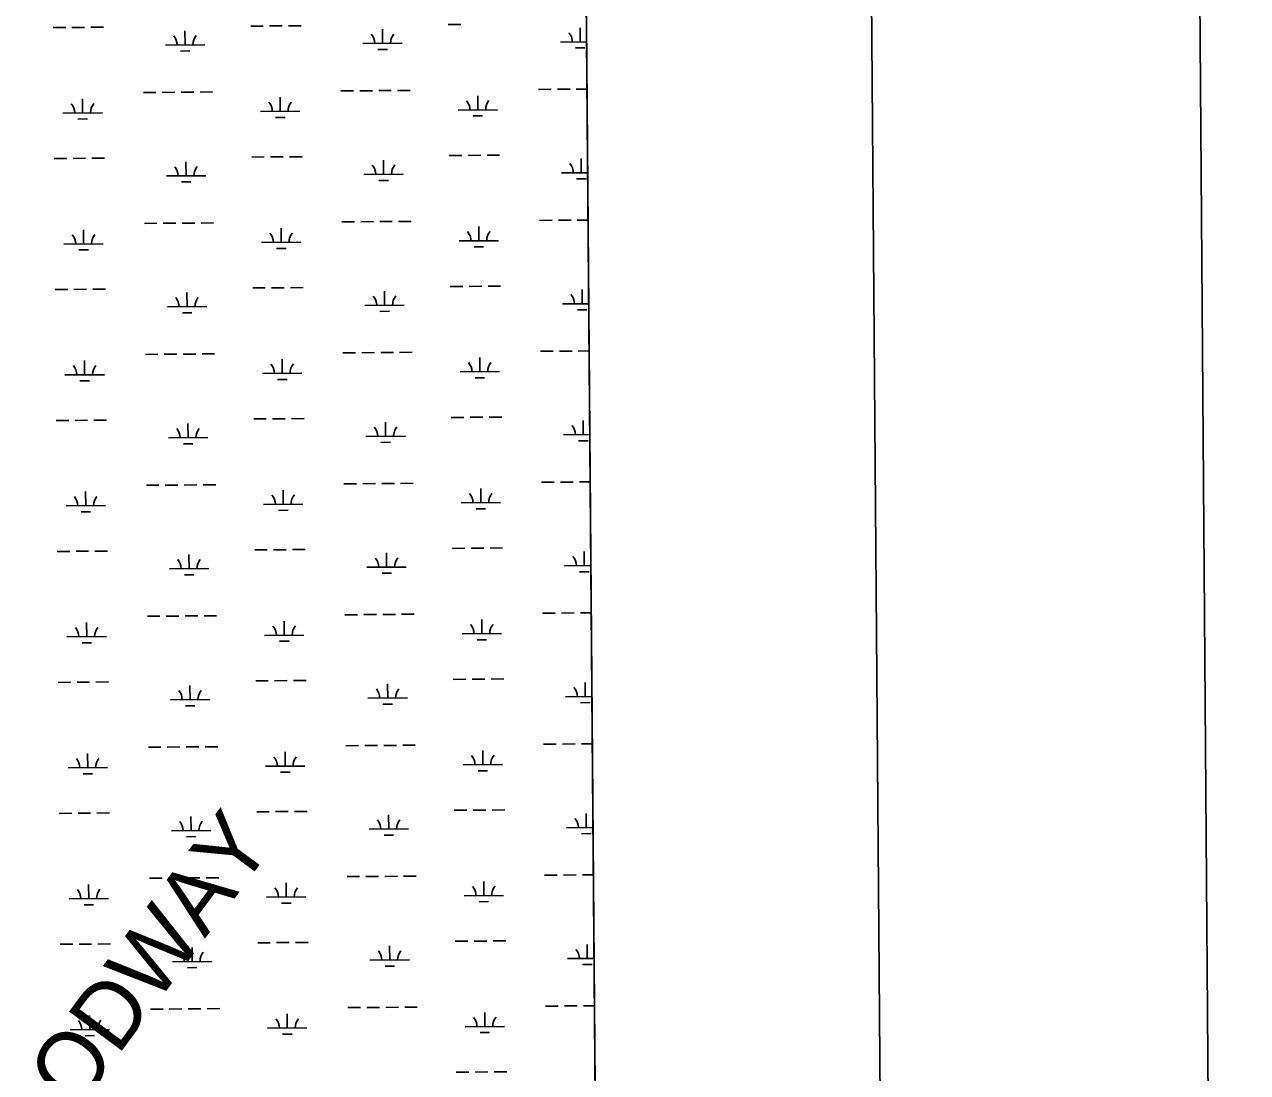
# Model space of a CAD drawing. Extents: x 3540316 to 3578335, y 553172 to 578787.
# Drawn here: x 3574645 to 3577752, y 567058 to 569721 of the extents above; entities that cross this region are included whole.
import ezdxf

# ---------------------------------------------------------------- set-up
doc = ezdxf.new("R2010")
doc.units = 0
for name, color, linetype in [('G-ANNO-NPLT', 7, 'Continuous'), ('V-ANNO-SYMB', 7, 'Continuous'), ('V-GRID-FRAM', 7, 'Continuous'), ('V-RIVR-IDEN', 7, 'Continuous'), ('V-SITE-VEGE', 7, 'Continuous'), ('V-WETL-SWMP', 7, 'Continuous')]:
    doc.layers.add(name, color=color, linetype=linetype)

msp = doc.modelspace()

# ---------------------------------------------------------------- linework, layer by layer
at = {"layer": 'G-ANNO-NPLT'}
msp.add_lwpolyline([(3541086, 553755), (3577751.6, 554037.6), (3577565.3, 578203.6), (3540899.8, 577920.9)], close=True, dxfattribs=at)
at = {"layer": 'V-ANNO-SYMB'}
msp.add_lwpolyline([(3543831.3, 554401.2), (3576913.5, 554656.2), (3576736.8, 577572.1), (3543654.6, 577317.1), (3543831.3, 554401.2)], dxfattribs=at)
at = {"layer": 'V-GRID-FRAM'}
for points in [[(3544387.2, 576756), (3576013, 576999.8), (3576161.1, 558817.2), (3544519.4, 558573.3), (3544387.2, 576756)], [(3576013, 576999.8), (3576161.1, 558817.2)]]:
    msp.add_lwpolyline(points, dxfattribs=at)
at = {"layer": 'V-SITE-VEGE'}
msp.add_line((3576062.5, 570919.7), (3576103.3, 565914.2), dxfattribs=at)
at = {"layer": 'V-WETL-SWMP'}
for p, q in [((3576062.3, 570951.7), (3576103.6, 565873.3)), ((3574717.5, 569712.9), (3574749.5, 569713.2)), ((3574765.5, 569713.3), (3574797.5, 569713.5)), ((3574813.5, 569713.7), (3574845.5, 569713.9)), ((3575052.7, 569669.1), (3575052.4, 569705.1)), ((3575219.4, 569716.8), (3575251.4, 569717)), ((3575267.4, 569717.2), (3575299.4, 569717.4)), ((3575315.4, 569717.5), (3575347.4, 569717.8)), ((3575554.6, 569672.9), (3575554.3, 569708.9)), ((3575721.3, 569720.7), (3575753.3, 569720.9)), ((3576056.5, 569676.8), (3576056.2, 569712.8)), ((3575504.6, 569672.5), (3575604.6, 569673.3)), ((3576006.5, 569676.4), (3576072.6, 569676.9)), ((3575002.7, 569668.7), (3575102.7, 569669.5)), ((3575040.8, 569653.5), (3575064.8, 569653.7)), ((3575542.7, 569657.4), (3575566.7, 569657.6)), ((3576044.6, 569661.3), (3576068.6, 569661.5)), ((3574946.8, 569548.2), (3574978.8, 569548.4)), ((3574994.8, 569548.5), (3575026.8, 569548.8)), ((3575042.8, 569548.9), (3575074.8, 569549.2)), ((3575090.8, 569549.3), (3575122.8, 569549.5)), ((3575448.7, 569552), (3575480.7, 569552.3)), ((3575496.7, 569552.4), (3575528.7, 569552.7)), ((3575544.7, 569552.8), (3575576.7, 569553)), ((3575592.7, 569553.2), (3575624.7, 569553.4)), ((3575950.6, 569555.9), (3575982.6, 569556.2)), ((3575998.6, 569556.3), (3576030.6, 569556.5)), ((3576046.6, 569556.7), (3576073.6, 569556.9)), ((3574792.6, 569496.2), (3574792.3, 569532.2)), ((3575294.5, 569500.1), (3575294.2, 569536.1)), ((3575796.4, 569504), (3575796.1, 569540)), ((3574742.6, 569495.9), (3574842.6, 569496.6)), ((3575244.5, 569499.7), (3575344.5, 569500.5)), ((3575282.6, 569484.6), (3575306.6, 569484.8)), ((3575746.4, 569503.6), (3575846.4, 569504.4)), ((3575784.5, 569488.5), (3575808.5, 569488.6)), ((3574780.7, 569480.7), (3574804.7, 569480.9)), ((3574720.1, 569380.2), (3574752.1, 569380.5)), ((3574768.1, 569380.6), (3574800.1, 569380.9)), ((3574816.1, 569381), (3574848.1, 569381.2)), ((3575055.3, 569336.4), (3575055, 569372.4)), ((3575222, 569384.1), (3575254, 569384.4)), ((3575270, 569384.5), (3575302, 569384.7)), ((3575318, 569384.9), (3575350, 569385.1)), ((3575557.1, 569340.3), (3575556.9, 569376.3)), ((3575723.8, 569388), (3575755.8, 569388.2)), ((3575771.8, 569388.4), (3575803.8, 569388.6)), ((3575819.8, 569388.7), (3575851.8, 569389)), ((3576059, 569344.1), (3576058.8, 569380.1)), ((3575005.3, 569336), (3575105.3, 569336.8)), ((3575507.1, 569339.9), (3575607.1, 569340.7)), ((3576009, 569343.8), (3576075.4, 569344.3)), ((3575043.4, 569320.9), (3575067.4, 569321.1)), ((3575545.3, 569324.7), (3575569.3, 569324.9)), ((3576047.2, 569328.6), (3576071.2, 569328.8)), ((3574949.3, 569215.5), (3574981.3, 569215.8)), ((3574997.3, 569215.9), (3575029.3, 569216.1)), ((3575045.3, 569216.2), (3575077.3, 569216.5)), ((3575093.3, 569216.6), (3575125.3, 569216.9)), ((3575451.2, 569219.4), (3575483.2, 569219.6)), ((3575499.2, 569219.7), (3575531.2, 569220)), ((3575547.2, 569220.1), (3575579.2, 569220.4)), ((3575595.2, 569220.5), (3575627.2, 569220.7)), ((3575798.9, 569171.3), (3575798.7, 569207.3)), ((3575953.1, 569223.2), (3575985.1, 569223.5)), ((3576001.1, 569223.6), (3576033.1, 569223.9)), ((3576049.1, 569224), (3576076.3, 569224.2)), ((3574795.1, 569163.6), (3574794.9, 569199.6)), ((3575297, 569167.4), (3575296.8, 569203.4)), ((3574745.1, 569163.2), (3574845.1, 569164)), ((3574783.3, 569148.1), (3574807.3, 569148.2)), ((3575247, 569167.1), (3575347, 569167.8)), ((3575285.2, 569151.9), (3575309.2, 569152.1)), ((3575748.9, 569170.9), (3575848.9, 569171.7)), ((3575787, 569155.8), (3575811, 569156)), ((3575224.5, 569051.5), (3575256.5, 569051.7)), ((3575272.5, 569051.8), (3575304.5, 569052.1)), ((3575320.5, 569052.2), (3575352.5, 569052.4)), ((3575726.4, 569055.3), (3575758.4, 569055.6)), ((3575774.4, 569055.7), (3575806.4, 569055.9)), ((3575822.4, 569056.1), (3575854.4, 569056.3)), ((3574722.6, 569047.6), (3574754.6, 569047.8)), ((3574770.6, 569048), (3574802.6, 569048.2)), ((3574818.6, 569048.3), (3574850.6, 569048.6)), ((3575057.8, 569003.7), (3575057.5, 569039.7)), ((3575559.7, 569007.6), (3575559.4, 569043.6)), ((3576061.6, 569011.5), (3576061.3, 569047.5)), ((3575007.8, 569003.4), (3575107.8, 569004.1)), ((3575045.9, 568988.2), (3575069.9, 568988.4)), ((3575509.7, 569007.2), (3575609.7, 569008)), ((3575547.8, 568992.1), (3575571.8, 568992.3)), ((3576011.6, 569011.1), (3576078.1, 569011.6)), ((3576049.7, 568996), (3576073.7, 568996.1)), ((3574797.7, 568830.9), (3574797.4, 568866.9)), ((3574951.9, 568882.8), (3574983.9, 568883.1)), ((3574999.9, 568883.2), (3575031.9, 568883.5)), ((3575047.9, 568883.6), (3575079.9, 568883.8)), ((3575095.9, 568884), (3575127.9, 568884.2)), ((3575299.6, 568834.8), (3575299.3, 568870.8)), ((3575453.8, 568886.7), (3575485.8, 568887)), ((3575501.8, 568887.1), (3575533.8, 568887.3)), ((3575549.8, 568887.5), (3575581.8, 568887.7)), ((3575597.8, 568887.8), (3575629.8, 568888.1)), ((3575801.5, 568838.7), (3575801.2, 568874.6)), ((3575955.7, 568890.6), (3575987.7, 568890.8)), ((3576003.7, 568891), (3576035.7, 568891.2)), ((3576051.7, 568891.3), (3576079, 568891.5)), ((3575249.6, 568834.4), (3575349.6, 568835.2)), ((3575751.5, 568838.3), (3575851.5, 568839)), ((3574747.7, 568830.5), (3574847.7, 568831.3)), ((3574785.8, 568815.4), (3574809.8, 568815.6)), ((3575287.7, 568819.3), (3575311.7, 568819.4)), ((3575789.6, 568823.1), (3575813.6, 568823.3)), ((3574725.2, 568714.9), (3574757.2, 568715.2)), ((3574773.2, 568715.3), (3574805.2, 568715.5)), ((3574821.2, 568715.7), (3574853.2, 568715.9)), ((3575227.1, 568718.8), (3575259.1, 568719)), ((3575275.1, 568719.2), (3575307.1, 568719.4)), ((3575323.1, 568719.5), (3575355.1, 568719.8)), ((3575562.3, 568674.9), (3575562, 568710.9)), ((3575729, 568722.7), (3575761, 568722.9)), ((3575777, 568723), (3575809, 568723.3)), ((3575825, 568723.4), (3575857, 568723.6)), ((3576064.2, 568678.8), (3576063.9, 568714.8)), ((3575060.4, 568671.1), (3575060.1, 568707.1)), ((3576014.2, 568678.4), (3576080.8, 568678.9)), ((3575010.4, 568670.7), (3575110.4, 568671.5)), ((3575048.5, 568655.5), (3575072.5, 568655.7)), ((3575512.3, 568674.6), (3575612.3, 568675.3)), ((3575550.4, 568659.4), (3575574.4, 568659.6)), ((3576052.3, 568663.3), (3576076.3, 568663.5)), ((3575456.4, 568554), (3575488.4, 568554.3)), ((3575504.4, 568554.4), (3575536.4, 568554.7)), ((3575552.4, 568554.8), (3575584.4, 568555)), ((3575600.4, 568555.2), (3575632.4, 568555.4)), ((3575958.3, 568557.9), (3575990.3, 568558.2)), ((3576006.3, 568558.3), (3576038.3, 568558.5)), ((3576054.3, 568558.7), (3576081.8, 568558.9)), ((3574800.3, 568498.2), (3574800, 568534.2)), ((3574954.5, 568550.2), (3574986.5, 568550.4)), ((3575002.5, 568550.5), (3575034.5, 568550.8)), ((3575050.5, 568550.9), (3575082.5, 568551.2)), ((3575098.5, 568551.3), (3575130.5, 568551.5)), ((3575302.2, 568502.1), (3575301.9, 568538.1)), ((3575804.1, 568506), (3575803.8, 568542)), ((3574750.3, 568497.9), (3574850.3, 568498.6)), ((3575252.2, 568501.7), (3575352.2, 568502.5)), ((3575754.1, 568505.6), (3575854.1, 568506.4)), ((3575792.2, 568490.5), (3575816.2, 568490.6)), ((3574788.4, 568482.7), (3574812.4, 568482.9)), ((3575290.3, 568486.6), (3575314.3, 568486.8)), ((3574727.8, 568382.3), (3574759.8, 568382.5)), ((3574775.8, 568382.6), (3574807.8, 568382.9)), ((3574823.8, 568383), (3574855.8, 568383.2)), ((3575062.9, 568338.4), (3575062.7, 568374.4)), ((3575229.6, 568386.1), (3575261.6, 568386.4)), ((3575277.6, 568386.5), (3575309.6, 568386.7)), ((3575325.6, 568386.9), (3575357.6, 568387.1)), ((3575564.8, 568342.3), (3575564.6, 568378.3)), ((3575731.5, 568390), (3575763.5, 568390.2)), ((3575779.5, 568390.4), (3575811.5, 568390.6)), ((3575827.5, 568390.7), (3575859.5, 568391)), ((3576066.7, 568346.1), (3576066.5, 568382.1)), ((3575012.9, 568338), (3575112.9, 568338.8)), ((3575514.8, 568341.9), (3575614.8, 568342.7)), ((3576016.7, 568345.8), (3576083.5, 568346.3)), ((3575051.1, 568322.9), (3575075.1, 568323.1)), ((3575553, 568326.8), (3575577, 568326.9)), ((3576054.9, 568330.6), (3576078.9, 568330.8)), ((3574957, 568217.5), (3574989, 568217.8)), ((3575005, 568217.9), (3575037, 568218.1)), ((3575053, 568218.3), (3575085, 568218.5)), ((3575101, 568218.6), (3575133, 568218.9)), ((3575458.9, 568221.4), (3575490.9, 568221.6)), ((3575506.9, 568221.8), (3575538.9, 568222)), ((3575554.9, 568222.1), (3575586.9, 568222.4)), ((3575602.9, 568222.5), (3575634.9, 568222.7)), ((3575960.8, 568225.3), (3575992.8, 568225.5)), ((3576008.8, 568225.6), (3576040.8, 568225.9)), ((3576056.8, 568226), (3576084.5, 568226.2)), ((3574802.8, 568165.6), (3574802.6, 568201.6)), ((3575304.7, 568169.5), (3575304.5, 568205.5)), ((3575806.6, 568173.3), (3575806.3, 568209.3)), ((3574752.8, 568165.2), (3574852.8, 568166)), ((3574791, 568150.1), (3574815, 568150.2)), ((3575254.7, 568169.1), (3575354.7, 568169.8)), ((3575292.8, 568153.9), (3575316.8, 568154.1)), ((3575756.6, 568172.9), (3575856.6, 568173.7)), ((3575794.7, 568157.8), (3575818.7, 568158)), ((3575734.1, 568057.3), (3575766.1, 568057.6)), ((3575782.1, 568057.7), (3575814.1, 568057.9)), ((3575830.1, 568058.1), (3575862.1, 568058.3)), ((3574730.3, 568049.6), (3574762.3, 568049.8)), ((3574778.3, 568050), (3574810.3, 568050.2)), ((3574826.3, 568050.3), (3574858.3, 568050.6)), ((3575065.5, 568005.7), (3575065.2, 568041.7)), ((3575232.2, 568053.5), (3575264.2, 568053.7)), ((3575280.2, 568053.8), (3575312.2, 568054.1)), ((3575328.2, 568054.2), (3575360.2, 568054.4)), ((3575567.4, 568009.6), (3575567.1, 568045.6)), ((3576069.3, 568013.5), (3576069, 568049.5)), ((3575015.5, 568005.4), (3575115.5, 568006.1)), ((3575517.4, 568009.2), (3575617.4, 568010)), ((3575555.5, 567994.1), (3575579.5, 567994.3)), ((3576019.3, 568013.1), (3576086.2, 568013.6)), ((3576057.4, 567998), (3576081.4, 567998.1)), ((3575053.6, 567990.2), (3575077.6, 567990.4)), ((3574959.6, 567884.8), (3574991.6, 567885.1)), ((3575007.6, 567885.2), (3575039.6, 567885.5)), ((3575055.6, 567885.6), (3575087.6, 567885.8)), ((3575103.6, 567886), (3575135.6, 567886.2)), ((3575307.3, 567836.8), (3575307, 567872.8)), ((3575461.5, 567888.7), (3575493.5, 567889)), ((3575509.5, 567889.1), (3575541.5, 567889.3)), ((3575557.5, 567889.5), (3575589.5, 567889.7)), ((3575605.5, 567889.8), (3575637.5, 567890.1)), ((3575809.2, 567840.7), (3575808.9, 567876.7)), ((3575963.4, 567892.6), (3575995.4, 567892.8)), ((3576011.4, 567893), (3576043.4, 567893.2)), ((3576059.4, 567893.3), (3576087.2, 567893.5)), ((3574805.4, 567832.9), (3574805.1, 567868.9)), ((3575759.2, 567840.3), (3575859.2, 567841)), ((3574755.4, 567832.5), (3574855.4, 567833.3)), ((3574793.5, 567817.4), (3574817.5, 567817.6)), ((3575257.3, 567836.4), (3575357.3, 567837.2)), ((3575295.4, 567821.3), (3575319.4, 567821.4)), ((3575797.3, 567825.1), (3575821.3, 567825.3)), ((3574732.9, 567716.9), (3574764.9, 567717.2)), ((3574780.9, 567717.3), (3574812.9, 567717.5)), ((3574828.9, 567717.7), (3574860.9, 567717.9)), ((3575234.8, 567720.8), (3575266.8, 567721)), ((3575282.8, 567721.2), (3575314.8, 567721.4)), ((3575330.8, 567721.5), (3575362.8, 567721.8)), ((3575736.7, 567724.7), (3575768.7, 567724.9)), ((3575784.7, 567725), (3575816.7, 567725.3)), ((3575832.7, 567725.4), (3575864.7, 567725.6)), ((3576071.9, 567680.8), (3576071.6, 567716.8)), ((3575068.1, 567673.1), (3575067.8, 567709.1)), ((3575570, 567676.9), (3575569.7, 567712.9)), ((3575018.1, 567672.7), (3575118.1, 567673.5)), ((3575056.2, 567657.6), (3575080.2, 567657.7)), ((3575520, 567676.6), (3575620, 567677.3)), ((3575558.1, 567661.4), (3575582.1, 567661.6)), ((3576021.9, 567680.4), (3576088.9, 567680.9)), ((3576060, 567665.3), (3576084, 567665.5)), ((3575965.9, 567559.9), (3575997.9, 567560.2)), ((3576013.9, 567560.3), (3576045.9, 567560.5)), ((3576061.9, 567560.7), (3576089.9, 567560.9)), ((3574808, 567500.3), (3574807.7, 567536.3)), ((3574962.2, 567552.2), (3574994.2, 567552.4)), ((3575010.2, 567552.6), (3575042.2, 567552.8)), ((3575058.2, 567552.9), (3575090.2, 567553.2)), ((3575106.2, 567553.3), (3575138.2, 567553.5)), ((3575309.9, 567504.1), (3575309.6, 567540.1)), ((3575464.1, 567556.1), (3575496.1, 567556.3)), ((3575512.1, 567556.4), (3575544.1, 567556.7)), ((3575560.1, 567556.8), (3575592, 567557)), ((3575608, 567557.2), (3575640, 567557.4)), ((3575811.8, 567508), (3575811.5, 567544)), ((3574758, 567499.9), (3574858, 567500.6)), ((3575259.9, 567503.7), (3575359.9, 567504.5)), ((3575761.8, 567507.6), (3575861.7, 567508.4)), ((3574796.1, 567484.7), (3574820.1, 567484.9)), ((3575298, 567488.6), (3575322, 567488.8)), ((3575799.9, 567492.5), (3575823.9, 567492.7)), ((3574735.4, 567384.3), (3574767.4, 567384.5)), ((3574783.4, 567384.6), (3574815.4, 567384.9)), ((3574831.4, 567385), (3574863.4, 567385.2)), ((3575070.6, 567340.4), (3575070.4, 567376.4)), ((3575237.3, 567388.1), (3575269.3, 567388.4)), ((3575285.3, 567388.5), (3575317.3, 567388.7)), ((3575333.3, 567388.9), (3575365.3, 567389.1)), ((3575572.5, 567344.3), (3575572.3, 567380.3)), ((3575739.2, 567392), (3575771.2, 567392.2)), ((3575787.2, 567392.4), (3575819.2, 567392.6)), ((3575835.2, 567392.7), (3575867.2, 567393)), ((3576074.4, 567348.1), (3576074.1, 567384.1)), ((3575020.6, 567340), (3575120.6, 567340.8)), ((3575522.5, 567343.9), (3575622.5, 567344.7)), ((3576024.4, 567347.8), (3576091.6, 567348.3)), ((3575058.8, 567324.9), (3575082.8, 567325.1)), ((3575560.7, 567328.8), (3575584.7, 567328.9)), ((3576062.5, 567332.6), (3576086.5, 567332.8)), ((3574964.7, 567219.5), (3574996.7, 567219.8)), ((3575012.7, 567219.9), (3575044.7, 567220.1)), ((3575060.7, 567220.3), (3575092.7, 567220.5)), ((3575108.7, 567220.6), (3575140.7, 567220.9)), ((3575466.6, 567223.4), (3575498.6, 567223.6)), ((3575514.6, 567223.8), (3575546.6, 567224)), ((3575562.6, 567224.1), (3575594.6, 567224.4)), ((3575610.6, 567224.5), (3575642.6, 567224.7)), ((3575968.5, 567227.3), (3576000.5, 567227.5)), ((3576016.5, 567227.6), (3576048.5, 567227.9)), ((3576064.5, 567228), (3576092.6, 567228.2)), ((3574810.5, 567167.6), (3574810.3, 567203.6)), ((3575312.4, 567171.5), (3575312.1, 567207.5)), ((3575814.3, 567175.3), (3575814, 567211.3)), ((3574760.5, 567167.2), (3574860.5, 567168)), ((3575262.4, 567171.1), (3575362.4, 567171.8)), ((3575300.5, 567155.9), (3575324.5, 567156.1)), ((3575764.3, 567174.9), (3575864.3, 567175.7)), ((3575802.4, 567159.8), (3575826.4, 567160)), ((3574798.6, 567152.1), (3574822.6, 567152.2)), ((3575741.8, 567059.3), (3575773.8, 567059.6)), ((3575789.8, 567059.7), (3575821.8, 567059.9)), ((3575837.8, 567060.1), (3575869.8, 567060.3))]:
    msp.add_line(p, q, dxfattribs=at)
for centre, start, end in [((3574997.4, 569669.1), 359.6699, 41.2135), ((3575107.9, 569670), 139.6699, 181.2135), ((3575499.3, 569673), 359.6699, 41.2135), ((3575609.8, 569673.8), 139.6699, 181.2135), ((3576001.2, 569676.9), 359.6699, 41.2135), ((3574737.3, 569496.3), 359.6699, 41.2135), ((3574847.8, 569497.1), 139.6699, 181.2135), ((3575239.2, 569500.2), 359.6699, 41.2135), ((3575349.7, 569501), 139.6699, 181.2135), ((3575741.1, 569504), 359.6699, 41.2135), ((3575851.6, 569504.9), 139.6699, 181.2135), ((3575501.9, 569340.3), 359.6699, 41.2135), ((3575612.4, 569341.2), 139.6699, 181.2135), ((3576003.8, 569344.2), 359.6699, 41.2135), ((3575000, 569336.4), 359.6699, 41.2135), ((3575110.5, 569337.3), 139.6699, 181.2135), ((3574739.9, 569163.6), 359.6699, 41.2135), ((3574850.4, 569164.5), 139.6699, 181.2135), ((3575241.8, 569167.5), 359.6699, 41.2135), ((3575352.3, 569168.3), 139.6699, 181.2135), ((3575743.7, 569171.4), 359.6699, 41.2135), ((3575854.2, 569172.2), 139.6699, 181.2135), ((3575002.6, 569003.8), 359.6699, 41.2135), ((3575113.1, 569004.6), 139.6699, 181.2135), ((3575504.5, 569007.7), 359.6699, 41.2135), ((3575614.9, 569008.5), 139.6699, 181.2135), ((3576006.4, 569011.5), 359.6699, 41.2135), ((3574742.5, 568831), 359.6699, 41.2135), ((3574852.9, 568831.8), 139.6699, 181.2135), ((3575244.4, 568834.8), 359.6699, 41.2135), ((3575354.8, 568835.7), 139.6699, 181.2135), ((3575746.2, 568838.7), 359.6699, 41.2135), ((3575856.7, 568839.6), 139.6699, 181.2135), ((3575005.1, 568671.1), 359.6699, 41.2135), ((3575115.6, 568672), 139.6699, 181.2135), ((3575507, 568675), 359.6699, 41.2135), ((3575617.5, 568675.8), 139.6699, 181.2135), ((3576008.9, 568678.9), 359.6699, 41.2135), ((3574745, 568498.3), 359.6699, 41.2135), ((3574855.5, 568499.1), 139.6699, 181.2135), ((3575246.9, 568502.2), 359.6699, 41.2135), ((3575357.4, 568503), 139.6699, 181.2135), ((3575748.8, 568506), 359.6699, 41.2135), ((3575859.3, 568506.9), 139.6699, 181.2135), ((3576011.5, 568346.2), 359.6699, 41.2135), ((3575007.7, 568338.5), 359.6699, 41.2135), ((3575118.2, 568339.3), 139.6699, 181.2135), ((3575509.6, 568342.3), 359.6699, 41.2135), ((3575620.1, 568343.2), 139.6699, 181.2135), ((3574747.6, 568165.6), 359.6699, 41.2135), ((3574858.1, 568166.5), 139.6699, 181.2135), ((3575249.5, 568169.5), 359.6699, 41.2135), ((3575360, 568170.4), 139.6699, 181.2135), ((3575751.4, 568173.4), 359.6699, 41.2135), ((3575861.9, 568174.2), 139.6699, 181.2135), ((3575010.3, 568005.8), 359.6699, 41.2135), ((3575120.7, 568006.6), 139.6699, 181.2135), ((3575512.2, 568009.7), 359.6699, 41.2135), ((3575622.6, 568010.5), 139.6699, 181.2135), ((3576014.1, 568013.5), 359.6699, 41.2135), ((3574750.2, 567833), 359.6699, 41.2135), ((3574860.6, 567833.8), 139.6699, 181.2135), ((3575252, 567836.8), 359.6699, 41.2135), ((3575362.5, 567837.7), 139.6699, 181.2135), ((3575753.9, 567840.7), 359.6699, 41.2135), ((3575864.4, 567841.6), 139.6699, 181.2135), ((3575012.8, 567673.1), 359.6699, 41.2135), ((3575123.3, 567674), 139.6699, 181.2135), ((3575514.7, 567677), 359.6699, 41.2135), ((3575625.2, 567677.8), 139.6699, 181.2135), ((3576016.6, 567680.9), 359.6699, 41.2135), ((3575254.6, 567504.2), 359.6699, 41.2135), ((3575365.1, 567505), 139.6699, 181.2135), ((3575756.5, 567508), 359.6699, 41.2135), ((3575867, 567508.9), 139.6699, 181.2135), ((3574752.7, 567500.3), 359.6699, 41.2135), ((3574863.2, 567501.2), 139.6699, 181.2135), ((3575015.4, 567340.5), 359.6699, 41.2135), ((3575125.9, 567341.3), 139.6699, 181.2135), ((3575517.3, 567344.3), 359.6699, 41.2135), ((3575627.8, 567345.2), 139.6699, 181.2135), ((3576019.2, 567348.2), 359.6699, 41.2135), ((3574755.3, 567167.6), 359.6699, 41.2135), ((3574865.8, 567168.5), 139.6699, 181.2135), ((3575257.2, 567171.5), 359.6699, 41.2135), ((3575367.7, 567172.4), 139.6699, 181.2135), ((3575759.1, 567175.4), 359.6699, 41.2135), ((3575869.6, 567176.2), 139.6699, 181.2135)]:
    msp.add_arc(centre, 35.2, start, end, dxfattribs=at)

# ---------------------------------------------------------------- texts
at = {"layer": 'V-RIVR-IDEN'}
msp.add_text('FLOODWAY', height=167, rotation=53.4623, dxfattribs=at).set_placement((3574519.4, 566610.7))

doc.saveas('drawing.dxf')
